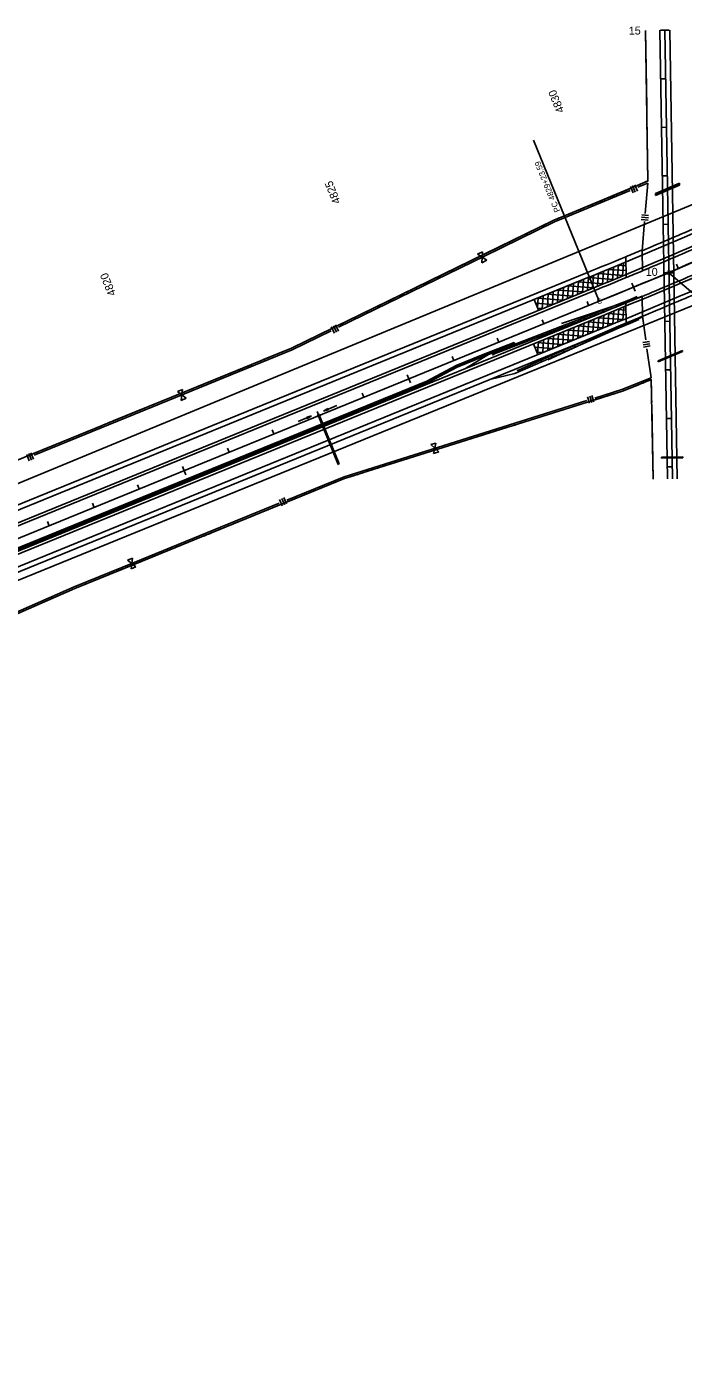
# Model space of a CAD drawing. Extents: x 192699 to 285914, y 194342 to 233219.
# Drawn here: x 228157 to 229510, y 213909 to 216636 of the extents above; entities that cross this region are included whole.
import ezdxf

# ---------------------------------------------------------------- set-up
doc = ezdxf.new("R2010")
doc.units = 0
for name, color, linetype in [('CENT LINE', 7, 'Continuous'), ('CONCRETE', 7, 'Continuous'), ('CURVE DATA', 7, 'Continuous'), ('CURVE LINE', 7, 'Continuous'), ('DRAINAGE', 7, 'Continuous'), ('DRAINAGE ARROWS', 7, 'Continuous'), ('Flood Plain', 7, 'Continuous'), ('GUARDRAIL', 7, 'Continuous'), ('PAVEMENT TRANSITION', 7, 'Continuous'), ('R-W - CofA', 7, 'Continuous'), ('R_Draft', 7, 'Continuous'), ('R_Proposed Guardrail', 7, 'Continuous'), ('R_Water Annot', 7, 'Continuous'), ('ROAD', 7, 'Continuous'), ('SHOULDER', 7, 'Continuous'), ('STATIONING1', 7, 'Continuous'), ('STATIONING2', 7, 'Continuous'), ('TEXT', 7, 'Continuous'), ('WRSF', 7, 'Continuous')]:
    doc.layers.add(name, color=color, linetype=linetype)

msp = doc.modelspace()

# ---------------------------------------------------------------- linework, layer by layer
at = {"layer": 'CENT LINE'}
for p, q in [((229487.6, 215703.7), (229472, 216628.1)), ((219872.3, 212203.9), (229336.9, 216069.6))]:
    msp.add_line(p, q, dxfattribs=at)
msp.add_arc((225004.1, 226678), 11459.2, 292.21668, 293.76668, dxfattribs=at)
at = {"layer": 'CONCRETE'}
for p, q in [((229345.4, 216048.8), (229343.9, 216052.5)), ((229161.7, 215984.7), (229098.1, 215960.1)), ((229163.2, 215980.9), (229161.7, 215984.7)), ((229098.1, 215960.1), (229042.5, 215937.4)), ((229099.6, 215956.4), (229044, 215933.7)), ((229108.8, 215959.9), (229099.5, 215956.3)), ((228981.7, 215905.1), (229042.5, 215937.4)), ((228983.2, 215901.3), (229044, 215933.6)), ((226822.3, 215023.1), (228981.7, 215905.1)), ((226823.9, 215019.4), (228983.2, 215901.3))]:
    msp.add_line(p, q, dxfattribs=at)
at = {"layer": 'CURVE LINE'}
msp.add_line((229480.4, 216128.2), (229622.3, 216190.7), dxfattribs=at)
msp.add_lwpolyline([(229480.4, 216128.2), (229336.9, 216069.6)], dxfattribs=at)
at = {"layer": 'DRAINAGE'}
for p, q in [((229452.6, 216291.8), (229502.4, 216312.9)), ((229452.7, 216289.6), (229502.4, 216310.7)), ((229452.7, 216287.5), (229502.4, 216308.6)), ((229502.4, 216308.6), (229502.4, 216312.9)), ((229452.7, 216287.5), (229452.6, 216291.8)), ((229458.5, 215946.8), (229508.2, 215967.8)), ((229458.5, 215944.6), (229508.2, 215965.7)), ((229508.2, 215965.7), (229508.2, 215967.8)), ((229458.5, 215944.6), (229458.5, 215946.8)), ((228759.5, 215831.6), (228799.5, 215733.4)), ((228761.3, 215832.3), (228801.4, 215734.2)), ((229464.9, 215747.9), (229508.8, 215748.6)), ((229464.9, 215745.9), (229508.9, 215746.6))]:
    msp.add_line(p, q, dxfattribs=at)
msp.add_lwpolyline([(228758.5, 215831.2), (228762.2, 215832.7), (228760.7, 215836.4), (228757, 215834.9)], close=True, dxfattribs=at)
for points in [[(228799.5, 215733.4), (228801.4, 215734.2)], [(229464.9, 215747.9), (229464.9, 215745.9)], [(229508.8, 215748.6), (229508.9, 215746.6)]]:
    msp.add_lwpolyline(points, dxfattribs=at)
at = {"layer": 'DRAINAGE ARROWS'}
for p, q in [((228777.8, 215848.4), (228769.1, 215843.2)), ((228778.9, 215845.6), (228769.1, 215843.2)), ((228777.8, 215848.2), (228770.6, 215843.8)), ((228778.8, 215845.9), (228770.6, 215843.8)), ((228777.9, 215847.9), (228772.2, 215844.5)), ((228778.7, 215846.1), (228772.2, 215844.5)), ((228778, 215847.7), (228773.7, 215845.1)), ((228778.6, 215846.3), (228773.7, 215845.1)), ((228778.1, 215847.5), (228775.3, 215845.8)), ((228778.5, 215846.6), (228775.3, 215845.8)), ((228778.2, 215847.2), (228776.9, 215846.4)), ((228778.4, 215846.8), (228776.9, 215846.4)), ((228778.9, 215845.6), (228777.8, 215848.4)), ((228734.9, 215830.9), (228744.7, 215833.2)), ((228736, 215828.1), (228734.9, 215830.9)), ((228735, 215830.6), (228743.2, 215832.6)), ((228735.1, 215830.4), (228741.6, 215832)), ((228735.2, 215830.2), (228740, 215831.3)), ((228735.3, 215829.9), (228738.5, 215830.7)), ((228735.4, 215829.7), (228736.9, 215830.1)), ((228735.5, 215829.3), (228736.9, 215830.1)), ((228735.6, 215829), (228738.5, 215830.7)), ((228735.7, 215828.8), (228740, 215831.3)), ((228735.8, 215828.6), (228741.6, 215832)), ((228735.9, 215828.3), (228743.2, 215832.6)), ((228736, 215828.1), (228744.7, 215833.2))]:
    msp.add_line(p, q, dxfattribs=at)
at = {"layer": 'Flood Plain'}
for points in [[(230108.2, 216508.6), (226889.4, 215176.3), (226614.2, 215064.2)], [(229548.4, 216068.7), (228137.5, 215493), (226822.4, 214949.9), (226784.5, 215013), (226663.3, 214992.2), (226614.2, 215064.2)]]:
    msp.add_lwpolyline(points, dxfattribs=at)
at = {"layer": 'GUARDRAIL'}
for p, q in [((229402.6, 216071.9), (229259.3, 216023.7)), ((229404.2, 216028.6), (229231.3, 215948.8))]:
    msp.add_line(p, q, dxfattribs=at)
at = {"layer": 'PAVEMENT TRANSITION'}
for p, q in [((229374.7, 216117.6), (229376.6, 216144.4)), ((229375.3, 216143.8), (229391.7, 216142.7)), ((229385, 216121.9), (229387, 216148.6)), ((229312.7, 216092.1), (229314.6, 216118.8)), ((229313.2, 216118.2), (229366.9, 216114.4)), ((229323, 216096.3), (229325, 216123.1)), ((229333.4, 216100.6), (229335.3, 216127.3)), ((229333.9, 216126.8), (229387.6, 216122.9)), ((229343.7, 216104.8), (229345.6, 216131.6)), ((229354, 216109.1), (229356, 216135.9)), ((229354.6, 216135.3), (229391.9, 216132.6)), ((229364.4, 216113.3), (229366.3, 216140.1)), ((229240.4, 216062.6), (229242.3, 216089.3)), ((229250.6, 216092.7), (229304.6, 216088.8)), ((229250.7, 216066.8), (229252.7, 216093.5)), ((229261.1, 216071), (229263, 216097.7)), ((229271.4, 216075.2), (229273.3, 216101.9)), ((229271.5, 216101.2), (229325.4, 216097.3)), ((229281.7, 216079.4), (229283.6, 216106.2)), ((229292.1, 216083.7), (229294, 216110.4)), ((229292.3, 216109.7), (229346.1, 216105.8)), ((229302.4, 216087.9), (229304.3, 216114.6)), ((229202.9, 216073.2), (229212.1, 216051)), ((229205.9, 216065.8), (229241.9, 216063.2)), ((229208.9, 216075.6), (229262.8, 216071.7)), ((229209.9, 216056.3), (229211.3, 216076.6)), ((229219.7, 216054.1), (229221.7, 216080.8)), ((229229.7, 216084.1), (229283.7, 216080.2)), ((229230.1, 216058.3), (229232, 216085.1)), ((229210.2, 216055.5), (229221.1, 216054.7)), ((229333.3, 216035.7), (229387.1, 216031.8)), ((229334, 216010), (229335.9, 216036.8)), ((229344.3, 216014.3), (229346.2, 216041)), ((229354.1, 216044.2), (229391.9, 216041.5)), ((229354.6, 216018.5), (229356.6, 216045.2)), ((229365, 216022.7), (229366.9, 216049.5)), ((229374.9, 216052.7), (229391.7, 216051.5)), ((229375.3, 216027), (229377.2, 216053.7)), ((229385.6, 216031.2), (229387.6, 216057.9)), ((229261.7, 215980.5), (229263.6, 216007.2)), ((229270.7, 216010.1), (229324.6, 216006.2)), ((229272, 215984.7), (229273.9, 216011.4)), ((229282.3, 215989), (229284.3, 216015.7)), ((229291.5, 216018.6), (229345.5, 216014.8)), ((229292.7, 215993.2), (229294.6, 216019.9)), ((229303, 215997.4), (229304.9, 216024.1)), ((229312.4, 216027.2), (229366.3, 216023.3)), ((229313.3, 216001.6), (229315.2, 216028.3)), ((229323.6, 216005.8), (229325.6, 216032.5)), ((229201.4, 215981.8), (229210.5, 215959.6)), ((229201.6, 215981.3), (229201.6, 215981.9)), ((229208.1, 215984.5), (229262, 215980.7)), ((229210.1, 215960.6), (229211.9, 215986.1)), ((229220.4, 215963.6), (229222.3, 215990.4)), ((229228.9, 215993.1), (229282.9, 215989.2)), ((229230.7, 215967.9), (229232.6, 215994.6)), ((229241, 215972.1), (229242.9, 215998.8)), ((229249.8, 216001.6), (229303.8, 215997.7)), ((229251.3, 215976.3), (229253.3, 216003)), ((229204.2, 215974.8), (229241.2, 215972.1)), ((229208.5, 215964.5), (229220.3, 215963.6))]:
    msp.add_line(p, q, dxfattribs=at)
at = {"layer": 'R-W - CofA'}
for p, q in [((229437.2, 216317.5), (229432, 216627.5)), ((229401, 216306), (229406.6, 216292.7)), ((229405.5, 216307.8), (229411, 216294.5)), ((229409.9, 216309.7), (229415.4, 216296.4)), ((229243.3, 216236.6), (229265.1, 216245.5)), ((229437.8, 216236.9), (229423.5, 216238.2)), ((229438.2, 216241.7), (229423.9, 216243)), ((229438.6, 216246.5), (229424.3, 216247.7)), ((229086.5, 216166.6), (229096.6, 216171.5)), ((229096.6, 216171.5), (229095.8, 216160.3)), ((229095.8, 216160.3), (229086.5, 216166.6)), ((229095, 216149), (229095.8, 216160.3)), ((229105.2, 216154), (229095, 216149)), ((229095.8, 216160.3), (229105.2, 216154)), ((228785.1, 216016.6), (228791.5, 216003.6)), ((228789.4, 216018.7), (228795.8, 216005.7)), ((228793.7, 216020.8), (228800.1, 216007.8)), ((229426.6, 215984.3), (229440.4, 215986.8)), ((229427.4, 215979.7), (229441.3, 215982.1)), ((229428.2, 215975.1), (229442.1, 215977.5)), ((229444.1, 215908.2), (229447.6, 215703)), ((228468.5, 215883.3), (228478.9, 215887.6)), ((228477.4, 215876.4), (228468.5, 215883.3)), ((228475.9, 215865.2), (228477.4, 215876.4)), ((228478.9, 215887.6), (228477.4, 215876.4)), ((228477.4, 215876.4), (228486.3, 215869.5)), ((229312.8, 215872.8), (229317, 215859.3)), ((229317.3, 215874.2), (229321.5, 215860.8)), ((229321.8, 215875.6), (229326, 215862.2)), ((229386.9, 215884.8), (229408.8, 215893.7)), ((228486.3, 215869.5), (228475.9, 215865.2)), ((228990.1, 215774), (229000.6, 215777.3)), ((228998.2, 215766.5), (228990.1, 215774)), ((228995.8, 215755.7), (228998.2, 215766.5)), ((229000.6, 215777.3), (228998.2, 215766.5)), ((228998.2, 215766.5), (229006.4, 215759)), ((228157.9, 215753.7), (228163.3, 215740.4)), ((228162.3, 215755.5), (228167.7, 215742.2)), ((228166.7, 215757.3), (228172.2, 215744)), ((229006.4, 215759), (228995.8, 215755.7)), ((228678.8, 215661.2), (228684.2, 215648.2)), ((228683.2, 215663), (228688.5, 215650)), ((228687.5, 215664.8), (228692.9, 215651.7)), ((228365.4, 215536), (228375.7, 215540.2)), ((228374.2, 215529.2), (228365.4, 215536)), ((228372.7, 215518.2), (228374.2, 215529.2)), ((228382.9, 215522.4), (228372.7, 215518.2)), ((228375.7, 215540.2), (228374.2, 215529.2)), ((228374.2, 215529.2), (228382.9, 215522.4))]:
    msp.add_line(p, q, dxfattribs=at)
for points in [[(229434.7, 216470.6), (229432, 216627.5)], [(229414.7, 216308), (229437.2, 216317.5), (229437.2, 216317.5), (229435.1, 216444.3)], [(229434.8, 216459.9), (229434.7, 216465.7)], [(229435, 216449.2), (229434.9, 216455)], [(229416.2, 216304.5), (229436.9, 216313.2)], [(229431.5, 216250.1), (229436.9, 216313.2)], [(229100.9, 216162.8), (229244.8, 216233.1), (229266.6, 216241.9), (229400.3, 216297.9)], [(229259.2, 216243.1), (229265.1, 216245.5), (229265.1, 216245.5), (229398.8, 216301.4)], [(224081.7, 214063.6), (225192.6, 214517.3), (225555.3, 214687.1), (225729.1, 214790.5), (226608.6, 215149.7), (227499.4, 215481.1), (228702.9, 215972.7), (229243.3, 216236.6)], [(229099.2, 216166.2), (229235.1, 216232.6)], [(229239.5, 216234.7), (229243.3, 216236.6), (229243.3, 216236.6), (229244.8, 216237.2)], [(229249.3, 216239), (229254.7, 216241.2)], [(229425.1, 216173.8), (229430.2, 216233.9)], [(228800.3, 216016), (229100.9, 216162.8)], [(228958.2, 216097.3), (229099.2, 216166.2)], [(228939, 216087.9), (228944.2, 216090.5)], [(228948.6, 216092.6), (228953.8, 216095.2)], [(228798.7, 216019.4), (228934.6, 216085.8)], [(229425.9, 216038.6), (229432.7, 215990)], [(228482.6, 215878.6), (228704.5, 215969.2), (228784.9, 216008.4)], [(228645.6, 215949.2), (228702.9, 215972.7), (228783.2, 216011.9)], [(229435.2, 215971.8), (229443.6, 215912)], [(228481.2, 215882.1), (228621.2, 215939.3)], [(228625.7, 215941.1), (228631.1, 215943.4)], [(228635.6, 215945.2), (228641.1, 215947.4)], [(229327.5, 215870), (229385.7, 215888.3), (229407.4, 215897.2), (229443.6, 215912)], [(229328.6, 215866.4), (229386.9, 215884.8), (229408.8, 215893.7), (229408.8, 215893.7), (229444.1, 215908.2), (229444.1, 215908.2), (229444.6, 215882.7)], [(225290.9, 214276.6), (225757.6, 214456.4), (226131.6, 214598.4), (226235.6, 214608.5), (226883.6, 214873.1), (227335.1, 215090), (227890.6, 215316.8), (228257.1, 215477.3), (228812.6, 215704.2), (229386.9, 215884.8)], [(228173, 215752.1), (228482.6, 215878.6)], [(228335.9, 215822.8), (228481.2, 215882.1)], [(229444.7, 215878), (229444.7, 215872.2)], [(229003.5, 215768.2), (229311.3, 215864.9)], [(229170.8, 215816.8), (229312.5, 215861.4)], [(229444.8, 215867.5), (229444.9, 215861.7)], [(229445, 215857), (229447.6, 215703)], [(228316.1, 215814.7), (228321.5, 215816.9)], [(228326, 215818.7), (228331.4, 215820.9)], [(229160.8, 215813.7), (229166.3, 215815.4)], [(228171.6, 215755.6), (228311.6, 215812.8)], [(229004.6, 215764.6), (229146.2, 215809.1)], [(229150.8, 215810.5), (229156.3, 215812.3)], [(228693.7, 215659.7), (228811.3, 215707.7), (229003.5, 215768.2)], [(228857.7, 215718.4), (229004.6, 215764.6)], [(228695.1, 215656.2), (228812.6, 215704.2), (228833.1, 215710.7)], [(228837.7, 215712.1), (228843.2, 215713.8)], [(228847.7, 215715.2), (228853.2, 215717)], [(228379.3, 215531.3), (228678, 215653.3)], [(228542, 215593.7), (228679.4, 215649.8)], [(228380.7, 215527.8), (228518.1, 215583.9)], [(228522.6, 215585.7), (228527.9, 215587.9)], [(228532.3, 215589.7), (228537.6, 215591.9)], [(228077.2, 215402.7), (228255.7, 215480.8), (228379.3, 215531.3)], [(228238.3, 215469.1), (228257.1, 215477.3), (228380.7, 215527.8)], [(228219.1, 215460.7), (228224.3, 215463)], [(228228.7, 215464.9), (228234, 215467.2)], [(228078.7, 215399.2), (228214.7, 215458.8)]]:
    msp.add_lwpolyline(points, dxfattribs=at)
for radius, end in [(11269.2, 293.16534), (11649.2, 292.4047)]:
    msp.add_arc((225004.1, 226678), radius, 292.21667, end, dxfattribs=at)
at = {"layer": 'R_Draft'}
for p, q in [((229399.9, 216027.8), (229417.2, 216035)), ((229376.8, 216018.2), (229216.5, 215947.8)), ((229378.2, 216015), (229263.7, 215964.7)), ((229399.9, 216027.8), (229376.8, 216018.2)), ((229401.2, 216024.6), (229378.1, 216015)), ((229401.2, 216024.6), (229418.5, 216031.8)), ((229263.7, 215964.7), (229163, 215920.4)), ((229168.8, 215927.9), (229170.8, 215927.7)), ((229168.8, 215927.9), (229169.6, 215926.1)), ((229169.6, 215926.1), (229170.8, 215927.7)), ((229216.5, 215947.8), (229170.8, 215927.7)), ((229163, 215920.4), (229111.5, 215908.4))]:
    msp.add_line(p, q, dxfattribs=at)
for centre in [(229413.1, 216032.5), (229414.6, 216033.1), (229416, 216033.7), (229354.2, 216007.5), (229377, 216017.5), (229394.4, 216024.7), (229400.2, 216027.1), (229403, 216028.3), (229405.9, 216029.5), (229408.8, 216030.7), (229410.2, 216031.3), (229411.7, 216031.9), (229308.4, 215987.3), (229331.3, 215997.4), (229239.7, 215957.2), (229262.6, 215967.2), (229285.5, 215977.3), (229193.9, 215937), (229216.8, 215947.1)]:
    msp.add_circle(centre, 0.75, dxfattribs=at)
at = {"layer": 'R_Proposed Guardrail'}
for p, q in [((229374.7, 216062.6), (229258.1, 216017.6)), ((229397.8, 216072), (229374.7, 216062.6)), ((229399.1, 216068.8), (229376, 216059.3)), ((229397.8, 216072), (229415.2, 216079.1)), ((229399.1, 216068.8), (229416.5, 216075.9)), ((229376, 216059.3), (229166.1, 215978.3)), ((229258.1, 216017.6), (229108.8, 215959.9)), ((229108.8, 215959.9), (229063.8, 215932.1)), ((229117.4, 215960.6), (229119.4, 215960.3)), ((229118.2, 215958.7), (229117.4, 215960.6)), ((229118.2, 215958.7), (229119.4, 215960.3)), ((229166.1, 215978.3), (229119.4, 215960.3))]:
    msp.add_line(p, q, dxfattribs=at)
for centre in [(229375.7, 216060), (229393.1, 216067.1), (229398.9, 216069.5), (229401.7, 216070.7), (229404.6, 216071.8), (229407.5, 216073), (229409, 216073.6), (229410.4, 216074.2), (229411.9, 216074.8), (229413.3, 216075.4), (229414.8, 216076), (229305.7, 216033), (229329.1, 216042), (229352.4, 216051), (229235.8, 216006), (229259.1, 216015), (229282.4, 216024), (229165.8, 215979), (229189.1, 215988), (229212.4, 215997), (229142.4, 215970)]:
    msp.add_circle(centre, 0.75, dxfattribs=at)
at = {"layer": 'R_Water Annot'}
for p, q in [((228796.8, 215854.6), (228769.1, 215843.2)), ((228777.8, 215848.4), (228769.1, 215843.2)), ((228778.9, 215845.6), (228769.1, 215843.2)), ((228777.8, 215848.2), (228770.6, 215843.8)), ((228778.8, 215845.9), (228770.6, 215843.8)), ((228777.9, 215847.9), (228772.2, 215844.5)), ((228778.7, 215846.1), (228772.2, 215844.5)), ((228778, 215847.7), (228773.7, 215845.1)), ((228778.6, 215846.3), (228773.7, 215845.1)), ((228778.1, 215847.5), (228775.3, 215845.8)), ((228778.5, 215846.6), (228775.3, 215845.8)), ((228778.2, 215847.2), (228776.9, 215846.4)), ((228778.4, 215846.8), (228776.9, 215846.4)), ((228778.9, 215845.6), (228777.8, 215848.4)), ((228716.9, 215822), (228744.7, 215833.2)), ((228734.9, 215830.9), (228744.7, 215833.2)), ((228736, 215828.1), (228734.9, 215830.9)), ((228735, 215830.6), (228743.2, 215832.6)), ((228735.1, 215830.4), (228741.6, 215832)), ((228735.2, 215830.2), (228740, 215831.3)), ((228735.3, 215829.9), (228738.5, 215830.7)), ((228735.4, 215829.7), (228736.9, 215830.1)), ((228735.5, 215829.3), (228736.9, 215830.1)), ((228735.6, 215829), (228738.5, 215830.7)), ((228735.7, 215828.8), (228740, 215831.3)), ((228735.8, 215828.6), (228741.6, 215832)), ((228735.9, 215828.3), (228743.2, 215832.6)), ((228736, 215828.1), (228744.7, 215833.2))]:
    msp.add_line(p, q, dxfattribs=at)
at = {"layer": 'ROAD'}
for p, q in [((229477.6, 215703.5), (229462, 216628)), ((229497.6, 215703.8), (229482, 216628.3)), ((229425.8, 216132.3), (229425.1, 216173.8)), ((229392.1, 216118.3), (229391.4, 216161.3)), ((210661.6, 208500.3), (229316.5, 216119.6)), ((210670.7, 208478.1), (229325.6, 216097.4)), ((229392.2, 216023.1), (229391.4, 216066)), ((229425.9, 216038.6), (229425.2, 216079.5)), ((219316.1, 211944.3), (229348.3, 216041.8)), ((210702.4, 208400.3), (229357.4, 216019.6))]:
    msp.add_line(p, q, dxfattribs=at)
for radius, start, end in [(11405.2, 292.21667, 293.76668), (11396.7, 292.82519, 293.47275), (11429.2, 292.21667, 293.76668), (11395.2, 292.64461, 292.82519), (11435.2, 292.74783, 293.39288), (11489.2, 292.21667, 293.76668), (11513.2, 292.21667, 293.76668), (11435.2, 292.56496, 292.74783), (11483.7, 292.59602, 293.23842), (11483.2, 292.46179, 292.64292), (11521.7, 292.52109, 293.16105), (11523.2, 292.38349, 292.56783)]:
    msp.add_arc((225004.1, 226678), radius, start, end, dxfattribs=at)
at = {"layer": 'SHOULDER'}
for p, q in [((226686.3, 215056.1), (229312.7, 216128.8)), ((226701.4, 215019.1), (229327.9, 216091.8)), ((226858.4, 215031.4), (229346, 216047.4)), ((226873.5, 214994.3), (229361.1, 216010.3))]:
    msp.add_line(p, q, dxfattribs=at)
for radius, end in [(11395.2, 292.64461), (11435.2, 292.56496), (11483.2, 292.46179), (11523.2, 292.38349)]:
    msp.add_arc((225004.1, 226678), radius, 292.21667, end, dxfattribs=at)
at = {"layer": 'STATIONING1'}
for points in [[(229496.2, 216145.8), (229499.7, 216137.5)], [(229404.1, 216107), (229411, 216090.4)], [(229311.7, 216069), (229315.1, 216060.7)], [(229219.1, 216031.2), (229222.5, 216022.9)], [(229126.5, 215993.4), (229129.9, 215985)], [(229034, 215955.6), (229037.4, 215947.2)], [(228941.4, 215917.8), (228948.2, 215901.1)], [(228848.8, 215879.9), (228852.2, 215871.6)], [(228756.2, 215842.1), (228759.6, 215833.8)], [(228663.7, 215804.3), (228667.1, 215796)], [(228571.1, 215766.5), (228574.5, 215758.2)], [(228478.5, 215728.7), (228485.3, 215712)], [(228385.9, 215690.9), (228389.3, 215682.6)], [(228293.4, 215653.1), (228296.8, 215644.7)], [(228200.8, 215615.3), (228204.2, 215606.9)]]:
    msp.add_lwpolyline(points, dxfattribs=at)
at = {"layer": 'STATIONING2'}
for points in [[(229463, 216628), (229481, 216628.3)], [(229463, 216628), (229481, 216628.3)], [(229463, 216628), (229472, 216628.1)], [(229464.7, 216528), (229473.7, 216528.1)], [(229466.4, 216428), (229475.4, 216428.2)], [(229468.1, 216328), (229477.1, 216328.2)], [(229469.8, 216228), (229478.7, 216228.2)], [(229471.4, 216128), (229489.4, 216128.3)], [(229473.1, 216028.1), (229482.1, 216028.2)], [(229474.8, 215928.1), (229483.8, 215928.2)], [(229476.5, 215828.1), (229485.5, 215828.2)], [(229478.2, 215728.1), (229487.2, 215728.3)]]:
    msp.add_lwpolyline(points, dxfattribs=at)
at = {"layer": 'TEXT'}
for points in [[(229336.9, 216069.6), (229201.4, 216401.5)], [(229480.4, 216128.2), (229615.2, 216013.4)]]:
    msp.add_lwpolyline(points, dxfattribs=at)
at = {"layer": 'WRSF'}
for p, q in [((229162.5, 215982.8), (229098.8, 215958.2)), ((229098.8, 215958.2), (229043.3, 215935.5)), ((228982.4, 215903.2), (229043.2, 215935.5)), ((226823.1, 215021.3), (228982.4, 215903.2))]:
    msp.add_line(p, q, dxfattribs=at)

# ---------------------------------------------------------------- texts
at = {"layer": 'CURVE DATA'}
for p in [(229477.5, 216121.1), (229334, 216062.5)]:
    msp.add_text('C', height=10.8, rotation=22.2167, dxfattribs=at).set_placement(p)
at = {"layer": 'STATIONING1'}
for s, rotation, p in [('4830', 112.5987, (229265.4, 216461.7)), ('4825', 112.2167, (228804.8, 216274)), ('4820', 112.2167, (228342.2, 216084.3))]:
    msp.add_text(s, height=16.5, rotation=rotation, dxfattribs=at).set_placement(p)
at = {"layer": 'STATIONING2'}
for s, p in [('15', (229397.9, 216619)), ('10', (229432.8, 216121.6))]:
    msp.add_text(s, height=16.5, rotation=0.9666, dxfattribs=at).set_placement(p)
at = {"layer": 'TEXT'}
msp.add_text('PC 4829+23.59', height=12, rotation=112.2167, dxfattribs=at).set_placement((229256.7, 216255.9))

doc.saveas('drawing.dxf')
